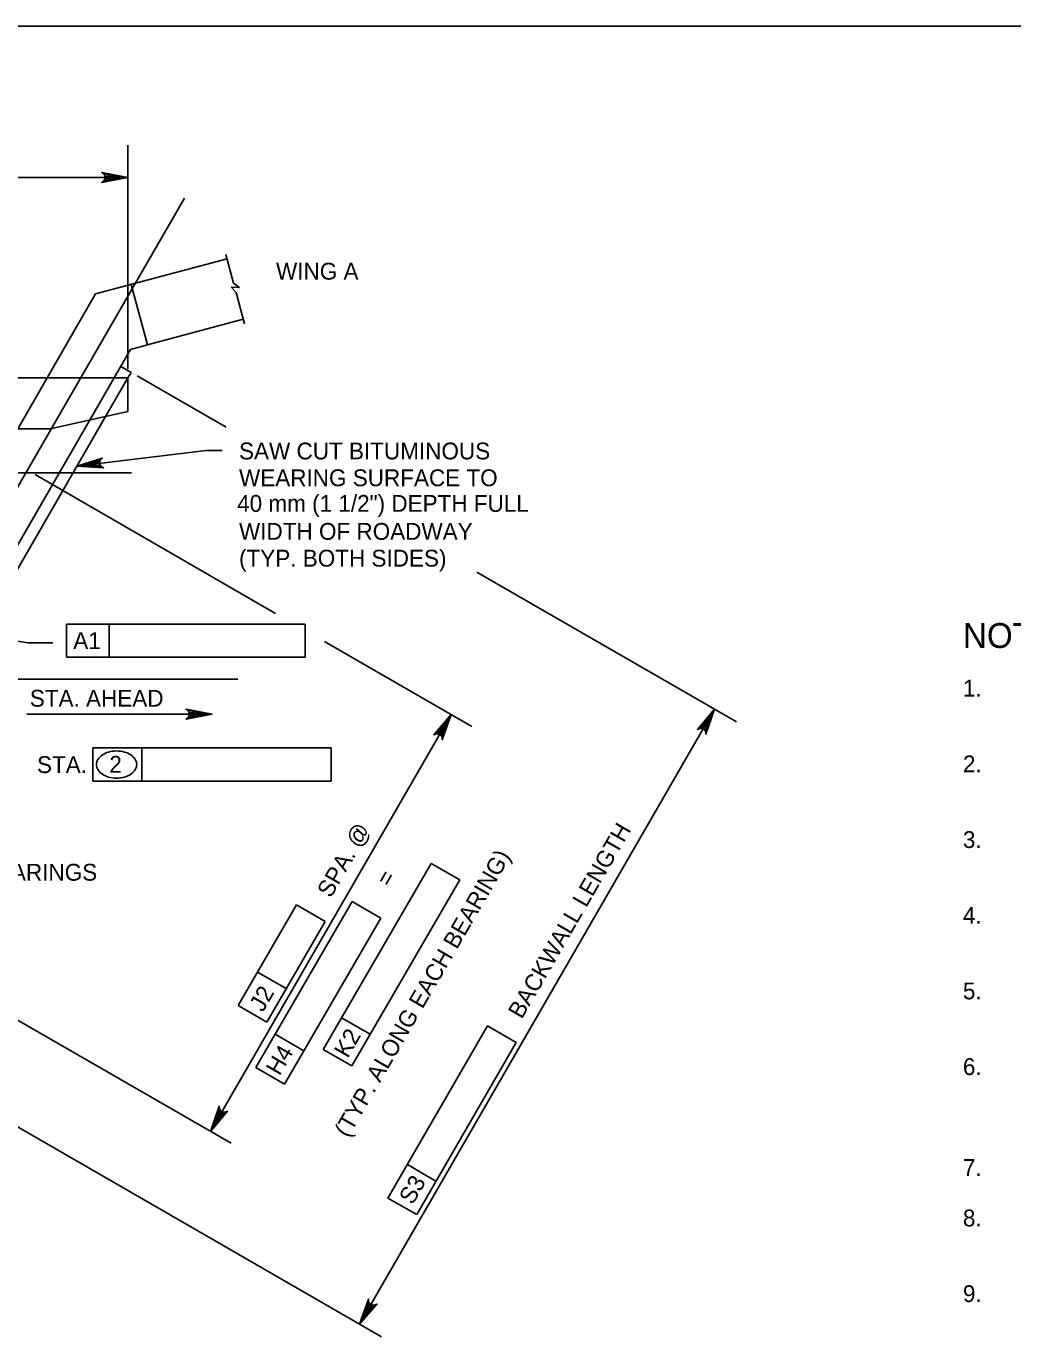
# Model space of a CAD drawing. Extents: x 638175 to 640495, y 294277 to 298435.
# Drawn here: x 638845 to 639021, y 295216.7 to 295450.5 of the extents above; entities that cross this region are included whole.
import ezdxf

# ---------------------------------------------------------------- set-up
doc = ezdxf.new("R2010")
doc.units = 0
for name, color, linetype in [('2', 7, 'Continuous'), ('3', 7, 'Continuous'), ('4', 7, 'Continuous')]:
    doc.layers.add(name, color=color, linetype=linetype)

msp = doc.modelspace()

# ---------------------------------------------------------------- linework, layer by layer
at = {"layer": '2'}
for p, q in [((638475.46, 295450.46), (639261.46, 295450.46)), ((638857.38, 295402.7), (638880.81, 295408.98)), ((638866.63, 295393.61), (638863.73, 295404.4)), ((638857.38, 295402.7), (638848.76, 295387.76)), ((638866.63, 295393.61), (638883.71, 295398.19)), ((638860.69, 295387.76), (638863.6, 295392.8)), ((638863.6, 295392.8), (638866.63, 295393.61)), ((638863.7, 295388.71), (638861.85, 295389.77)), ((638659.57, 295387.75), (638863.14, 295387.75)), ((638665, 295387.76), (638860.69, 295387.76)), ((638787.14, 295281.03), (638848.76, 295387.76)), ((638857.1, 295381.54), (638860.69, 295387.76)), ((638859.56, 295381.54), (638863.14, 295387.75)), ((638863.14, 295387.75), (638863.7, 295388.71)), ((638863.14, 295387.75), (638863.14, 295381.72)), ((638802.05, 295286.2), (638857.1, 295381.54)), ((638804.51, 295286.2), (638859.56, 295381.54)), ((638863.14, 295381.72), (638849.29, 295378.63)), ((638706.72, 295378.63), (638849.29, 295378.63))]:
    msp.add_line(p, q, dxfattribs=at)
at = {"layer": '3'}
for p, q in [((638881.98, 295404.62), (638880.61, 295409.74)), ((638883.03, 295403.84), (638881.54, 295403.92)), ((638881.54, 295403.92), (638882.43, 295402.95)), ((638881.98, 295404.62), (638883.03, 295403.84)), ((638883.93, 295397.35), (638882.43, 295402.95))]:
    msp.add_line(p, q, dxfattribs=at)
at = {"layer": '4'}
for p, q in [((638863.14, 295413.32), (638863.14, 295429.21)), ((638659.57, 295423.47), (638863.14, 295423.47)), ((638873.21, 295419.78), (638779.19, 295256.93)), ((638863.14, 295389.36), (638863.14, 295413.32)), ((638864.79, 295388.08), (638880.67, 295378.91)), ((638854.05, 295372), (638877.08, 295374.76)), ((638877.08, 295374.76), (638879.92, 295374.76)), ((638863.78, 295370.8), (638515.73, 295370.8)), ((638846.62, 295370.47), (638889.48, 295345.72)), ((638925.38, 295353.09), (638971.68, 295326.36)), ((638852.2, 295343.81), (638894.72, 295343.81)), ((638852.2, 295343.81), (638852.2, 295337.91)), ((638859.76, 295343.81), (638859.76, 295337.91)), ((638894.72, 295343.81), (638894.72, 295337.91)), ((638839.13, 295341.47), (638845.27, 295340.44)), ((638845.27, 295340.44), (638849.75, 295340.44)), ((638898.22, 295340.67), (638924.45, 295325.53)), ((638852.2, 295337.91), (638894.72, 295337.91)), ((638882.76, 295333.98), (638590.47, 295333.98)), ((638904.45, 295218.91), (638967.78, 295328.61)), ((638878.16, 295327.73), (638845.12, 295327.73)), ((638877.84, 295253.31), (638920.77, 295327.66)), ((638877.84, 295253.3), (638920.77, 295327.66)), ((638856.88, 295315.81), (638856.88, 295321.71)), ((638856.88, 295321.71), (638899.4, 295321.71)), ((638865.63, 295315.81), (638865.63, 295321.71)), ((638899.4, 295321.71), (638899.4, 295315.81)), ((638899.4, 295315.81), (638856.88, 295315.81)), ((638897.96, 295267.93), (638917.2, 295301.12)), ((638917.2, 295301.12), (638922.31, 295298.17)), ((638803.69, 295296.11), (638881.52, 295251.18)), ((638922.31, 295298.17), (638903.08, 295264.98)), ((638882.82, 295275.76), (638893.18, 295293.71)), ((638885.93, 295264.69), (638903.15, 295294.3)), ((638893.18, 295293.71), (638898.3, 295290.76)), ((638903.15, 295294.3), (638908.27, 295291.35)), ((638908.27, 295291.35), (638891.04, 295261.74)), ((638898.3, 295290.76), (638887.93, 295272.81)), ((638891.38, 295278.78), (638886.26, 295281.73)), ((638801.71, 295278.23), (638908.35, 295216.66)), ((638887.93, 295272.81), (638882.82, 295275.76)), ((638906.34, 295270.63), (638901.23, 295273.59)), ((638894.51, 295267.7), (638889.4, 295270.67)), ((638909.52, 295241.41), (638927.26, 295272.12)), ((638927.26, 295272.12), (638932.37, 295269.17)), ((638903.08, 295264.98), (638897.96, 295267.93)), ((638932.37, 295269.17), (638914.64, 295238.46)), ((638891.04, 295261.74), (638885.93, 295264.69)), ((638918.08, 295244.42), (638912.97, 295247.37)), ((638914.64, 295238.46), (638909.52, 295241.41))]:
    msp.add_line(p, q, dxfattribs=at)
for points in [[(638863.14, 295423.47), (638858.48, 295422.6), (638858.84, 295422.85), (638859.03, 295423.16), (638859.08, 295423.47), (638859.03, 295423.79), (638858.84, 295424.1), (638858.48, 295424.35), (638863.14, 295423.47), (638858.84, 295424.1), (638859.03, 295423.79), (638863.14, 295423.47), (638859.08, 295423.47), (638859.03, 295423.16), (638863.14, 295423.47), (638858.84, 295422.85)], [(638854.05, 295372), (638858.57, 295373.42), (638858.24, 295373.13), (638858.1, 295372.8), (638858.08, 295372.48), (638858.17, 295372.18), (638858.39, 295371.89), (638858.78, 295371.69), (638854.05, 295372), (638858.39, 295371.89), (638858.17, 295372.18), (638854.05, 295372), (638858.08, 295372.48), (638858.1, 295372.8), (638854.05, 295372), (638858.24, 295373.13)], [(638878.16, 295327.73), (638873.5, 295326.86), (638873.86, 295327.11), (638874.05, 295327.42), (638874.1, 295327.73), (638874.05, 295328.05), (638873.86, 295328.36), (638873.5, 295328.61), (638878.16, 295327.73), (638873.86, 295328.36), (638874.05, 295328.05), (638878.16, 295327.73), (638874.1, 295327.73), (638874.05, 295327.42), (638878.16, 295327.73), (638873.86, 295327.11)], [(638967.78, 295328.61), (638966.21, 295324.14), (638966.18, 295324.57), (638966, 295324.89), (638965.75, 295325.09), (638965.46, 295325.2), (638965.09, 295325.2), (638964.7, 295325.01), (638967.78, 295328.61), (638965.09, 295325.2), (638965.46, 295325.2), (638967.78, 295328.61), (638965.75, 295325.09), (638966, 295324.89), (638967.78, 295328.61), (638966.18, 295324.57)], [(638920.77, 295327.66), (638919.19, 295323.18), (638919.16, 295323.62), (638918.98, 295323.94), (638918.73, 295324.14), (638918.44, 295324.25), (638918.07, 295324.25), (638917.68, 295324.06), (638920.77, 295327.66), (638918.07, 295324.25), (638918.44, 295324.25), (638920.77, 295327.66), (638918.73, 295324.14), (638918.98, 295323.94), (638920.77, 295327.66), (638919.16, 295323.62)], [(638877.84, 295253.31), (638879.41, 295257.78), (638879.45, 295257.34), (638879.62, 295257.03), (638879.87, 295256.82), (638880.17, 295256.71), (638880.53, 295256.72), (638880.92, 295256.91), (638877.84, 295253.31), (638880.53, 295256.72), (638880.17, 295256.71), (638877.84, 295253.31), (638879.87, 295256.82), (638879.62, 295257.03), (638877.84, 295253.31), (638879.45, 295257.34)], [(638904.45, 295218.91), (638906.02, 295223.39), (638906.06, 295222.95), (638906.24, 295222.63), (638906.48, 295222.43), (638906.78, 295222.32), (638907.14, 295222.33), (638907.54, 295222.51), (638904.45, 295218.91), (638907.14, 295222.33), (638906.78, 295222.32), (638904.45, 295218.91), (638906.48, 295222.43), (638906.24, 295222.63), (638904.45, 295218.91), (638906.06, 295222.95)]]:
    msp.add_lwpolyline(points, dxfattribs=at)
for points in [[(638965.85, 295326.26), (638966.72, 295325.76), (638967.78, 295328.61)], [(638918.94, 295325.44), (638919.76, 295324.97), (638920.77, 295327.66)], [(638878.85, 295256), (638879.66, 295255.52), (638877.84, 295253.3)]]:
    msp.add_lwpolyline(points, close=True, dxfattribs=at)
for centre, radius, start, end in [((638859.21, 295318.75), 1.68, 148.5507, 180), ((638860.12, 295318.19), 2.75, 124.109, 148.5507), ((638860.72, 295317.3), 3.82, 105.6708, 124.109), ((638861.12, 295315.9), 5.27, 90, 105.6708), ((638861.12, 295315.9), 5.27, 74.3292, 90), ((638861.51, 295317.3), 3.82, 55.891, 74.3292), ((638862.11, 295318.19), 2.75, 31.4493, 55.891), ((638863.02, 295318.75), 1.68, 0, 31.4493), ((638859.21, 295318.75), 1.68, 180, 211.4493), ((638860.12, 295319.31), 2.75, 211.4493, 235.891), ((638860.72, 295320.19), 3.82, 235.891, 254.3292), ((638861.51, 295320.19), 3.82, 285.6708, 304.109), ((638862.11, 295319.31), 2.75, 304.109, 328.5507), ((638863.02, 295318.75), 1.68, 328.5507, 0), ((638861.12, 295321.59), 5.27, 254.3292, 270), ((638861.12, 295321.59), 5.27, 270, 285.6708)]:
    msp.add_arc(centre, radius, start, end, dxfattribs=at)

# ---------------------------------------------------------------- texts
for s, height, p in [('WING A', 3, (638889.55, 295405.25)), ('SAW CUT BITUMINOUS', 3, (638882.95, 295373.18)), ('WEARING SURFACE TO', 3, (638882.95, 295368.4)), ('40 mm (1 1/2") DEPTH FULL', 3, (638882.61, 295363.83)), ('WIDTH OF ROADWAY', 3, (638882.95, 295358.84)), ('(TYP. BOTH SIDES)', 3, (638882.95, 295354.06)), ('NOTES:', 4.429, (639012.06, 295339.55)), ('1.', 3, (639012.06, 295330.86)), ('STA. AHEAD', 3, (638845.63, 295329.07)), ('STA.', 3, (638846.92, 295317.23)), ('2', 3, (638859.82, 295317.29)), ('2.', 3, (639012.06, 295317.36)), ('3.', 3, (639012.06, 295303.86)), ('C BEARINGS', 3, (638832.91, 295298.03)), ('4.', 3, (639012.06, 295290.36)), ('5.', 3, (639012.06, 295276.86)), ('6.', 3, (639012.06, 295263.36)), ('7.', 3, (639012.06, 295245.36)), ('8.', 3, (639012.06, 295236.36)), ('9.', 3, (639012.06, 295222.86))]:
    msp.add_text(s, height=height, dxfattribs=at).set_placement(p)
for s, rotation, p in [('A1', 359.9382, (638853.39, 295339.36)), ('SPA. @', 60, (638899.31, 295294.79)), ('BACKWALL LENGTH', 60, (638933.38, 295273.2)), ('(TYP. ALONG EACH BEARING)', 60, (638902.4, 295252.04)), ('= ', 60, (638909.83, 295296.75)), ('J2', 60, (638887.22, 295274.44)), ('K2', 60, (638902.34, 295266.22)), ('H4', 59.8092, (638890.18, 295263.09)), ('S3', 60, (638913.92, 295240.07))]:
    msp.add_text(s, height=3, rotation=rotation, dxfattribs=at).set_placement(p)

doc.saveas('drawing.dxf')
